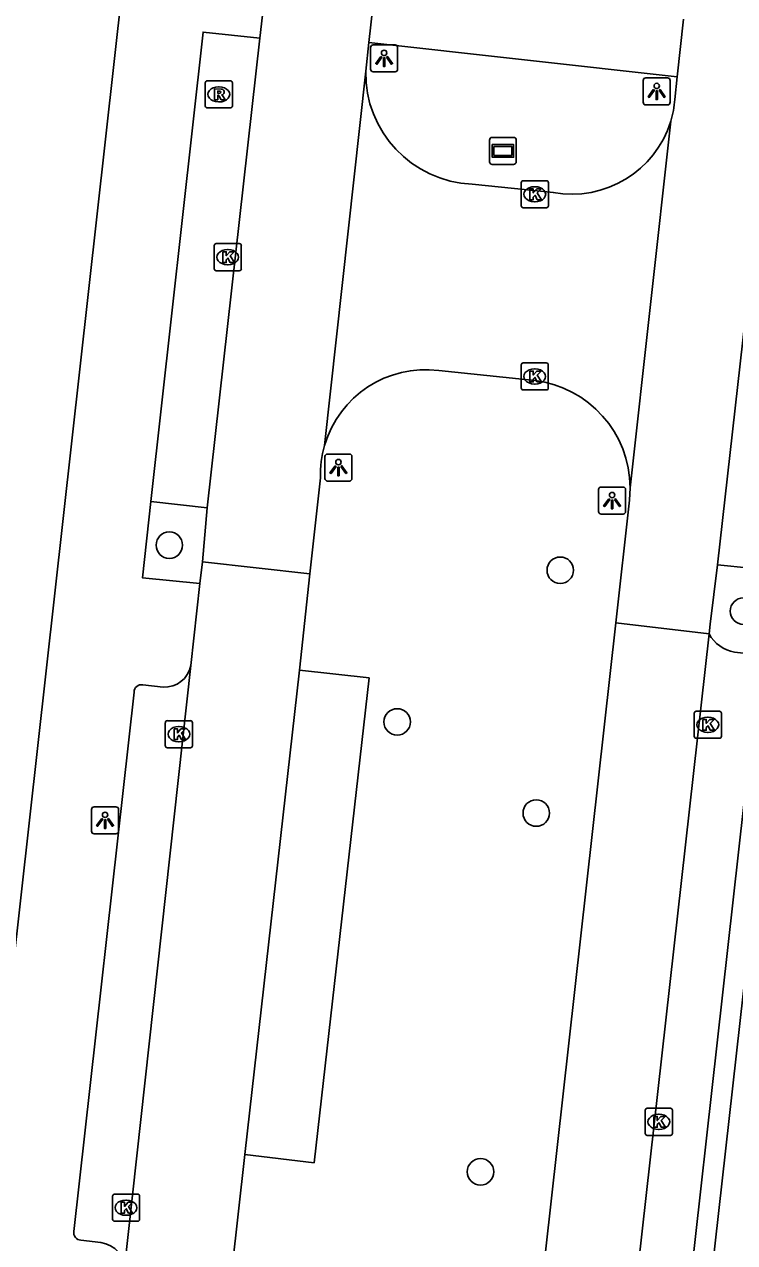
# Model space of a CAD drawing. Extents: x 161928 to 163055, y 386475 to 387428.
# Drawn here: x 162284.92 to 162311.14, y 386936.75 to 386981.72 of the extents above; entities that cross this region are included whole.
import ezdxf

# ---------------------------------------------------------------- set-up
doc = ezdxf.new("R2010")
doc.units = 0
for name, color, linetype in [('IMGEO_Boom', 7, 'Continuous'), ('IMGEO_Fietspad_gesloten', 7, 'Continuous'), ('IMGEO_Kolk', 7, 'Continuous'), ('IMGEO_Lichtpunt', 7, 'Continuous'), ('IMGEO_Parkeervlak_open', 7, 'Continuous'), ('IMGEO_Rijbaan_lokaal_open', 7, 'Continuous'), ('IMGEO_Rioolput', 7, 'Continuous'), ('IMGEO_Straatnaambord', 7, 'Continuous'), ('IMGEO_Voetpad_open', 7, 'Continuous')]:
    doc.layers.add(name, color=color, linetype=linetype)

msp = doc.modelspace()

# ---------------------------------------------------------------- linework, layer by layer
at = {"layer": 'IMGEO_Boom'}
for centre in [(162290.27, 386962.499), (162304.704, 386961.571), (162311.468, 386960.063), (162298.683, 386955.973), (162303.818, 386952.61), (162301.76, 386939.366)]:
    msp.add_circle(centre, 0.489, dxfattribs=at)
at = {"layer": 'IMGEO_Fietspad_gesloten'}
msp.add_lwpolyline([(162299.883, 386842.935), (162312.507, 386955.255), (162313.199, 386961.491)], dxfattribs=at)
at = {"layer": 'IMGEO_Kolk'}
for p, q in [((162303.263, 386975.024), (162303.263, 386975.876)), ((162303.338, 386975.95), (162304.19, 386975.95)), ((162304.264, 386975.876), (162304.264, 386975.024)), ((162303.751, 386975.73), (162303.776, 386975.73)), ((162304.19, 386974.95), (162303.338, 386974.95)), ((162303.774, 386975.17), (162303.749, 386975.17)), ((162292.002, 386973.63), (162292.854, 386973.63)), ((162291.927, 386972.704), (162291.927, 386973.556)), ((162292.415, 386973.41), (162292.44, 386973.41)), ((162292.928, 386973.556), (162292.928, 386972.704)), ((162292.438, 386972.85), (162292.413, 386972.85)), ((162292.854, 386972.63), (162292.002, 386972.63)), ((162303.261, 386968.3), (162303.261, 386969.152)), ((162303.336, 386969.226), (162304.188, 386969.226)), ((162304.262, 386969.152), (162304.262, 386968.3)), ((162303.749, 386969.006), (162303.774, 386969.006)), ((162304.188, 386968.226), (162303.336, 386968.226)), ((162303.772, 386968.446), (162303.747, 386968.446)), ((162309.651, 386955.442), (162309.651, 386956.294)), ((162309.726, 386956.368), (162310.578, 386956.368)), ((162310.139, 386956.148), (162310.164, 386956.148)), ((162310.652, 386956.294), (162310.652, 386955.442)), ((162290.122, 386955.093), (162290.122, 386955.945)), ((162290.197, 386956.019), (162291.049, 386956.019)), ((162290.61, 386955.799), (162290.635, 386955.799)), ((162291.123, 386955.945), (162291.123, 386955.093)), ((162290.633, 386955.239), (162290.608, 386955.239)), ((162310.578, 386955.368), (162309.726, 386955.368)), ((162310.162, 386955.588), (162310.137, 386955.588)), ((162291.049, 386955.019), (162290.197, 386955.019)), ((162307.917, 386941.711), (162308.769, 386941.711)), ((162307.842, 386940.785), (162307.842, 386941.637)), ((162308.33, 386941.491), (162308.355, 386941.491)), ((162308.843, 386941.637), (162308.843, 386940.785)), ((162308.353, 386940.931), (162308.328, 386940.931)), ((162308.769, 386940.711), (162307.917, 386940.711)), ((162288.246, 386938.541), (162289.098, 386938.541)), ((162288.171, 386937.615), (162288.171, 386938.467)), ((162288.659, 386938.321), (162288.684, 386938.321)), ((162289.172, 386938.467), (162289.172, 386937.615)), ((162288.682, 386937.761), (162288.657, 386937.761)), ((162289.098, 386937.541), (162288.246, 386937.541))]:
    msp.add_line(p, q, dxfattribs=at)
for points in [[(162303.263, 386975.024), (162303.263, 386975.876)], [(162303.338, 386975.95), (162304.19, 386975.95)], [(162304.264, 386975.876), (162304.264, 386975.024)], [(162303.584, 386975.65), (162303.707, 386975.65), (162303.707, 386975.499), (162303.837, 386975.65), (162304.001, 386975.65), (162303.855, 386975.499), (162304.008, 386975.25), (162303.856, 386975.25), (162303.771, 386975.414), (162303.707, 386975.347), (162303.707, 386975.25), (162303.584, 386975.25), (162303.584, 386975.65)], [(162304.19, 386974.95), (162303.338, 386974.95)], [(162292.002, 386973.63), (162292.854, 386973.63)], [(162291.927, 386972.704), (162291.927, 386973.556)], [(162292.248, 386973.33), (162292.371, 386973.33), (162292.371, 386973.179), (162292.501, 386973.33), (162292.665, 386973.33), (162292.519, 386973.179), (162292.672, 386972.93), (162292.52, 386972.93), (162292.435, 386973.094), (162292.371, 386973.027), (162292.371, 386972.93), (162292.248, 386972.93), (162292.248, 386973.33)], [(162292.928, 386973.556), (162292.928, 386972.704)], [(162292.854, 386972.63), (162292.002, 386972.63)], [(162303.261, 386968.3), (162303.261, 386969.152)], [(162303.336, 386969.226), (162304.188, 386969.226)], [(162304.262, 386969.152), (162304.262, 386968.3)], [(162303.582, 386968.926), (162303.705, 386968.926), (162303.705, 386968.775), (162303.835, 386968.926), (162303.999, 386968.926), (162303.853, 386968.775), (162304.006, 386968.526), (162303.854, 386968.526), (162303.769, 386968.69), (162303.705, 386968.623), (162303.705, 386968.526), (162303.582, 386968.526), (162303.582, 386968.926)], [(162304.188, 386968.226), (162303.336, 386968.226)], [(162309.651, 386955.442), (162309.651, 386956.294)], [(162309.726, 386956.368), (162310.578, 386956.368)], [(162309.972, 386956.068), (162310.095, 386956.068), (162310.095, 386955.917), (162310.225, 386956.068), (162310.389, 386956.068), (162310.243, 386955.917), (162310.396, 386955.668), (162310.244, 386955.668), (162310.159, 386955.832), (162310.095, 386955.765), (162310.095, 386955.668), (162309.972, 386955.668), (162309.972, 386956.068)], [(162310.652, 386956.294), (162310.652, 386955.442)], [(162290.122, 386955.093), (162290.122, 386955.945)], [(162290.197, 386956.019), (162291.049, 386956.019)], [(162290.443, 386955.719), (162290.566, 386955.719), (162290.566, 386955.568), (162290.696, 386955.719), (162290.86, 386955.719), (162290.714, 386955.568), (162290.867, 386955.319), (162290.715, 386955.319), (162290.63, 386955.483), (162290.566, 386955.416), (162290.566, 386955.319), (162290.443, 386955.319), (162290.443, 386955.719)], [(162291.123, 386955.945), (162291.123, 386955.093)], [(162310.578, 386955.368), (162309.726, 386955.368)], [(162291.049, 386955.019), (162290.197, 386955.019)], [(162307.917, 386941.711), (162308.769, 386941.711)], [(162307.842, 386940.785), (162307.842, 386941.637)], [(162308.163, 386941.411), (162308.286, 386941.411), (162308.286, 386941.26), (162308.416, 386941.411), (162308.58, 386941.411), (162308.434, 386941.26), (162308.587, 386941.011), (162308.435, 386941.011), (162308.35, 386941.175), (162308.286, 386941.108), (162308.286, 386941.011), (162308.163, 386941.011), (162308.163, 386941.411)], [(162308.843, 386941.637), (162308.843, 386940.785)], [(162308.769, 386940.711), (162307.917, 386940.711)], [(162288.246, 386938.541), (162289.098, 386938.541)], [(162288.171, 386937.615), (162288.171, 386938.467)], [(162288.492, 386938.241), (162288.615, 386938.241), (162288.615, 386938.09), (162288.745, 386938.241), (162288.909, 386938.241), (162288.763, 386938.09), (162288.916, 386937.841), (162288.764, 386937.841), (162288.679, 386938.005), (162288.615, 386937.938), (162288.615, 386937.841), (162288.492, 386937.841), (162288.492, 386938.241)], [(162289.172, 386938.467), (162289.172, 386937.615)], [(162289.098, 386937.541), (162288.246, 386937.541)]]:
    msp.add_lwpolyline(points, dxfattribs=at)
for centre, start, end in [((162303.34, 386975.874), 91.552, 178.448), ((162303.34, 386975.874), 91.552, 178.448), ((162304.188, 386975.874), 1.552, 88.448), ((162304.188, 386975.874), 1.552, 88.448), ((162303.34, 386975.026), 181.552, 268.448), ((162303.34, 386975.026), 181.552, 268.448), ((162304.188, 386975.026), 271.552, 358.448), ((162304.188, 386975.026), 271.552, 358.448), ((162292.004, 386973.554), 91.552, 178.448), ((162292.004, 386973.554), 91.552, 178.448), ((162292.852, 386973.554), 1.552, 88.448), ((162292.852, 386973.554), 1.552, 88.448), ((162292.004, 386972.706), 181.552, 268.448), ((162292.004, 386972.706), 181.552, 268.448), ((162292.852, 386972.706), 271.552, 358.448), ((162292.852, 386972.706), 271.552, 358.448), ((162303.338, 386969.15), 91.552, 178.448), ((162303.338, 386969.15), 91.552, 178.448), ((162304.186, 386969.15), 1.552, 88.448), ((162304.186, 386969.15), 1.552, 88.448), ((162303.338, 386968.302), 181.552, 268.448), ((162303.338, 386968.302), 181.552, 268.448), ((162304.186, 386968.302), 271.552, 358.448), ((162304.186, 386968.302), 271.552, 358.448), ((162309.728, 386956.292), 91.552, 178.448), ((162309.728, 386956.292), 91.552, 178.448), ((162310.576, 386956.292), 1.552, 88.448), ((162310.576, 386956.292), 1.552, 88.448), ((162290.199, 386955.943), 91.552, 178.448), ((162290.199, 386955.943), 91.552, 178.448), ((162291.047, 386955.943), 1.552, 88.448), ((162291.047, 386955.943), 1.552, 88.448), ((162309.728, 386955.444), 181.552, 268.448), ((162309.728, 386955.444), 181.552, 268.448), ((162310.576, 386955.444), 271.552, 358.448), ((162310.576, 386955.444), 271.552, 358.448), ((162290.199, 386955.095), 181.552, 268.448), ((162290.199, 386955.095), 181.552, 268.448), ((162291.047, 386955.095), 271.552, 358.448), ((162291.047, 386955.095), 271.552, 358.448), ((162307.919, 386941.635), 91.552, 178.448), ((162307.919, 386941.635), 91.552, 178.448), ((162308.767, 386941.635), 1.552, 88.448), ((162308.767, 386941.635), 1.552, 88.448), ((162307.919, 386940.787), 181.552, 268.448), ((162307.919, 386940.787), 181.552, 268.448), ((162308.767, 386940.787), 271.552, 358.448), ((162308.767, 386940.787), 271.552, 358.448), ((162288.248, 386938.465), 91.552, 178.448), ((162288.248, 386938.465), 91.552, 178.448), ((162289.096, 386938.465), 1.552, 88.448), ((162289.096, 386938.465), 1.552, 88.448), ((162288.248, 386937.617), 181.552, 268.448), ((162288.248, 386937.617), 181.552, 268.448), ((162289.096, 386937.617), 271.552, 358.448), ((162289.096, 386937.617), 271.552, 358.448)]:
    msp.add_arc(centre, 0.0765, start, end, dxfattribs=at)
for centre, major_axis, ratio, start_param, end_param in [((162303.75, 386975.45), (-0.387, 0.002), 0.722429, 4.712389, 7.853982), ((162303.775, 386975.45), (-0.39, 0.002), 0.717154, 1.570796, 4.712389), ((162292.414, 386973.13), (-0.387, 0.002), 0.722429, 4.712389, 7.853982), ((162292.439, 386973.13), (-0.39, 0.002), 0.717154, 1.570796, 4.712389), ((162303.748, 386968.726), (-0.387, 0.002), 0.722429, 4.712389, 7.853982), ((162303.773, 386968.726), (-0.39, 0.002), 0.717154, 1.570796, 4.712389), ((162310.138, 386955.868), (-0.387, 0.002), 0.722429, 4.712389, 7.853982), ((162310.163, 386955.868), (-0.39, 0.002), 0.717154, 1.570796, 4.712389), ((162290.609, 386955.519), (-0.387, 0.002), 0.722429, 4.712389, 7.853982), ((162290.634, 386955.519), (-0.39, 0.002), 0.717154, 1.570796, 4.712389), ((162308.329, 386941.211), (-0.387, 0.002), 0.722429, 4.712389, 7.853982), ((162308.354, 386941.211), (-0.39, 0.002), 0.717154, 1.570796, 4.712389), ((162288.658, 386938.041), (-0.387, 0.002), 0.722429, 4.712389, 7.853982), ((162288.683, 386938.041), (-0.39, 0.002), 0.717154, 1.570796, 4.712389)]:
    msp.add_ellipse(centre, major_axis=major_axis, ratio=ratio, start_param=start_param, end_param=end_param, dxfattribs=at)
at = {"layer": 'IMGEO_Lichtpunt'}
for p, q in [((162297.702, 386980.872), (162297.702, 386980.065)), ((162297.702, 386980.872), (162297.702, 386980.065)), ((162298.604, 386980.967), (162297.796, 386980.967)), ((162298.604, 386980.967), (162297.796, 386980.967)), ((162298.698, 386980.065), (162298.698, 386980.872)), ((162298.698, 386980.065), (162298.698, 386980.872)), ((162297.796, 386979.971), (162298.604, 386979.971)), ((162297.796, 386979.971), (162298.604, 386979.971)), ((162307.765, 386979.652), (162307.765, 386978.845)), ((162307.765, 386979.652), (162307.765, 386978.845)), ((162308.667, 386979.747), (162307.859, 386979.747)), ((162308.667, 386979.747), (162307.859, 386979.747)), ((162308.761, 386978.845), (162308.761, 386979.652)), ((162308.761, 386978.845), (162308.761, 386979.652)), ((162307.859, 386978.751), (162308.667, 386978.751)), ((162307.859, 386978.751), (162308.667, 386978.751)), ((162296.015, 386965.765), (162296.015, 386964.958)), ((162296.015, 386965.765), (162296.015, 386964.958)), ((162296.917, 386965.86), (162296.109, 386965.86)), ((162296.917, 386965.86), (162296.109, 386965.86)), ((162297.011, 386964.958), (162297.011, 386965.765)), ((162297.011, 386964.958), (162297.011, 386965.765)), ((162296.109, 386964.864), (162296.917, 386964.864)), ((162296.109, 386964.864), (162296.917, 386964.864)), ((162307.021, 386964.643), (162306.213, 386964.643)), ((162307.021, 386964.643), (162306.213, 386964.643)), ((162306.119, 386964.548), (162306.119, 386963.741)), ((162306.119, 386964.548), (162306.119, 386963.741)), ((162307.115, 386963.741), (162307.115, 386964.548)), ((162307.115, 386963.741), (162307.115, 386964.548)), ((162306.213, 386963.647), (162307.021, 386963.647)), ((162306.213, 386963.647), (162307.021, 386963.647)), ((162287.398, 386952.745), (162287.398, 386951.938)), ((162287.398, 386952.745), (162287.398, 386951.938)), ((162288.3, 386952.84), (162287.492, 386952.84)), ((162288.3, 386952.84), (162287.492, 386952.84)), ((162288.394, 386951.938), (162288.394, 386952.745)), ((162288.394, 386951.938), (162288.394, 386952.745)), ((162287.492, 386951.844), (162288.3, 386951.844)), ((162287.492, 386951.844), (162288.3, 386951.844))]:
    msp.add_line(p, q, dxfattribs=at)
for points in [[(162298.076, 386980.536), (162298.115, 386980.508), (162297.927, 386980.246), (162297.889, 386980.273), (162298.076, 386980.536)], [(162298.178, 386980.488), (162298.225, 386980.488), (162298.225, 386980.166), (162298.178, 386980.166), (162298.178, 386980.488)], [(162298.288, 386980.508), (162298.326, 386980.535), (162298.513, 386980.273), (162298.474, 386980.245), (162298.288, 386980.508)], [(162308.139, 386979.316), (162308.178, 386979.288), (162307.99, 386979.026), (162307.952, 386979.053), (162308.139, 386979.316)], [(162308.241, 386979.268), (162308.288, 386979.268), (162308.288, 386978.946), (162308.241, 386978.946), (162308.241, 386979.268)], [(162308.351, 386979.288), (162308.389, 386979.315), (162308.576, 386979.053), (162308.537, 386979.025), (162308.351, 386979.288)], [(162296.389, 386965.429), (162296.428, 386965.401), (162296.24, 386965.139), (162296.202, 386965.166), (162296.389, 386965.429)], [(162296.491, 386965.381), (162296.538, 386965.381), (162296.538, 386965.059), (162296.491, 386965.059), (162296.491, 386965.381)], [(162296.601, 386965.401), (162296.639, 386965.428), (162296.826, 386965.166), (162296.787, 386965.138), (162296.601, 386965.401)], [(162306.493, 386964.212), (162306.532, 386964.184), (162306.344, 386963.922), (162306.306, 386963.949), (162306.493, 386964.212)], [(162306.595, 386964.164), (162306.642, 386964.164), (162306.642, 386963.842), (162306.595, 386963.842), (162306.595, 386964.164)], [(162306.705, 386964.184), (162306.743, 386964.211), (162306.93, 386963.949), (162306.891, 386963.921), (162306.705, 386964.184)], [(162287.772, 386952.409), (162287.811, 386952.381), (162287.623, 386952.119), (162287.585, 386952.146), (162287.772, 386952.409)], [(162287.874, 386952.361), (162287.921, 386952.361), (162287.921, 386952.039), (162287.874, 386952.039), (162287.874, 386952.361)], [(162287.984, 386952.381), (162288.022, 386952.408), (162288.209, 386952.146), (162288.17, 386952.118), (162287.984, 386952.381)]]:
    msp.add_lwpolyline(points, dxfattribs=at)
for centre in [(162298.201, 386980.67), (162308.264, 386979.45), (162296.514, 386965.563), (162306.618, 386964.346), (162287.897, 386952.543)]:
    msp.add_circle(centre, 0.0994, dxfattribs=at)
for centre, start, end in [((162297.796, 386980.872), 90, 180), ((162297.796, 386980.872), 90, 180), ((162298.604, 386980.872), 0, 90), ((162298.604, 386980.872), 0, 90), ((162297.796, 386980.065), 180, 270), ((162297.796, 386980.065), 180, 270), ((162298.604, 386980.065), 270, 0), ((162298.604, 386980.065), 270, 360), ((162307.859, 386979.652), 90, 180), ((162307.859, 386979.652), 90, 180), ((162308.667, 386979.652), 0, 90), ((162308.667, 386979.652), 0, 90), ((162307.859, 386978.845), 180, 270), ((162307.859, 386978.845), 180, 270), ((162308.667, 386978.845), 270, 0), ((162308.667, 386978.845), 270, 360), ((162296.109, 386965.765), 90, 180), ((162296.109, 386965.765), 90, 180), ((162296.917, 386965.765), 0, 90), ((162296.917, 386965.765), 0, 90), ((162296.109, 386964.958), 180, 270), ((162296.109, 386964.958), 180, 270), ((162296.917, 386964.958), 270, 0), ((162296.917, 386964.958), 270, 360), ((162306.213, 386964.548), 90, 180), ((162306.213, 386964.548), 90, 180), ((162307.021, 386964.548), 0, 90), ((162307.021, 386964.548), 0, 90), ((162306.213, 386963.741), 180, 270), ((162306.213, 386963.741), 180, 270), ((162307.021, 386963.741), 270, 0), ((162307.021, 386963.741), 270, 360), ((162287.492, 386952.745), 90, 180), ((162287.492, 386952.745), 90, 180), ((162288.3, 386952.745), 0, 90), ((162288.3, 386952.745), 0, 90), ((162287.492, 386951.938), 180, 270), ((162287.492, 386951.938), 180, 270), ((162288.3, 386951.938), 270, 0), ((162288.3, 386951.938), 270, 360)]:
    msp.add_arc(centre, 0.0946, start, end, dxfattribs=at)
at = {"layer": 'IMGEO_Parkeervlak_open'}
for points in [[(162291.669, 386963.876), (162289.586, 386964.107)], [(162311.14, 386958.549), (162311.799, 386958.479)], [(162295.08, 386957.884), (162297.642, 386957.598), (162295.617, 386939.703), (162293.056, 386940.001)], [(162312.076, 386958.208), (162299.828, 386848.786)]]:
    msp.add_lwpolyline(points, dxfattribs=at)
msp.add_arc((162311.359, 386959.852), 1.321, 208.5193, 260.4744, dxfattribs=at)
at = {"layer": 'IMGEO_Rijbaan_lokaal_open'}
for points in [[(162293.606, 386981.211), (162293.88, 386983.557)], [(162297.64, 386981.057), (162297.872, 386983.131)], [(162309.248, 386981.919), (162309.023, 386979.78)], [(162310.505, 386961.775), (162312.733, 386981.525)], [(162293.606, 386981.211), (162291.669, 386963.876)], [(162297.521, 386979.992), (162297.64, 386981.057)], [(162296.005, 386966.181), (162297.521, 386979.992)], [(162309.023, 386979.78), (162308.935, 386978.95)], [(162308.782, 386978.148), (162307.286, 386964.619)], [(162304.448, 386975.519), (162301.446, 386975.825)], [(162300.219, 386968.945), (162303.76, 386968.577)], [(162295.462, 386961.436), (162295.85, 386964.979)], [(162307.286, 386964.619), (162307.254, 386964.155), (162306.752, 386959.631)], [(162291.669, 386963.876), (162291.491, 386961.884)], [(162291.491, 386961.884), (162295.462, 386961.436)], [(162310.198, 386959.221), (162310.238, 386959.576), (162310.505, 386961.775)], [(162297.693, 386847.773), (162310.198, 386959.221)], [(162301.337, 386911.211), (162306.752, 386959.631)], [(162306.752, 386959.631), (162310.198, 386959.221)]]:
    msp.add_lwpolyline(points, dxfattribs=at)
for centre, radius, start, end in [((162301.617, 386979.918), 4.096, 178.9635, 267.6105), ((162305.126, 386979.261), 3.821, 343.0666, 355.332), ((162305.143, 386979.26), 3.805, 259.471, 343.0109), ((162299.735, 386965.088), 3.887, 82.8507, 163.6717), ((162303.266, 386964.587), 4.02, 0.4557, 82.9371), ((162299.707, 386965.093), 3.859, 163.6172, 181.6871)]:
    msp.add_arc(centre, radius, start, end, dxfattribs=at)
at = {"layer": 'IMGEO_Rioolput'}
for p, q in [((162291.596, 386978.712), (162291.596, 386979.564)), ((162291.671, 386979.638), (162292.523, 386979.638)), ((162292.597, 386979.564), (162292.597, 386978.712)), ((162292.084, 386979.418), (162292.109, 386979.418)), ((162292.523, 386978.638), (162291.671, 386978.638)), ((162292.107, 386978.858), (162292.082, 386978.858))]:
    msp.add_line(p, q, dxfattribs=at)
for points in [[(162291.596, 386978.712), (162291.596, 386979.564)], [(162291.671, 386979.638), (162292.523, 386979.638)], [(162292.597, 386979.564), (162292.597, 386978.712)], [(162292.185, 386979.336), (162291.933, 386979.338), (162291.933, 386978.938)], [(162291.933, 386978.938), (162292.057, 386978.938), (162292.057, 386979.1), (162292.068, 386979.1)], [(162292.111, 386979.257), (162292.057, 386979.257), (162292.057, 386979.176)], [(162292.057, 386979.176), (162292.109, 386979.176)], [(162292.115, 386979.071), (162292.186, 386978.938), (162292.326, 386978.938), (162292.261, 386979.064)], [(162292.523, 386978.638), (162291.671, 386978.638)]]:
    msp.add_lwpolyline(points, dxfattribs=at)
for centre, radius, start, end in [((162291.673, 386979.562), 0.0765, 91.552, 178.448), ((162291.673, 386979.562), 0.0765, 91.552, 178.448), ((162292.521, 386979.562), 0.0765, 1.552, 88.448), ((162292.521, 386979.562), 0.0765, 1.552, 88.448), ((162292.067, 386979.047), 0.0533, 26.0293, 88.6989), ((162292.093, 386979.365), 0.19, 274.7715, 282.9687), ((162292.117, 386979.161), 0.0964, 77.0061, 93.1865), ((162292.131, 386979.218), 0.0378, 276.6634, 79.6772), ((162292.184, 386979.226), 0.109, 350.3612, 89.416), ((162292.182, 386979.226), 0.112, 277.5842, 350.9817), ((162292.166, 386979.011), 0.108, 29.5134, 73.7905), ((162291.673, 386978.714), 0.0765, 181.552, 268.448), ((162291.673, 386978.714), 0.0765, 181.552, 268.448), ((162292.521, 386978.714), 0.0765, 271.552, 358.448), ((162292.521, 386978.714), 0.0765, 271.552, 358.448)]:
    msp.add_arc(centre, radius, start, end, dxfattribs=at)
for centre, major_axis, ratio, start_param, end_param in [((162292.083, 386979.138), (-0.387, 0.002), 0.722429, 4.712389, 7.853982), ((162292.108, 386979.138), (-0.39, 0.002), 0.717154, 1.570796, 4.712389)]:
    msp.add_ellipse(centre, major_axis=major_axis, ratio=ratio, start_param=start_param, end_param=end_param, dxfattribs=at)
at = {"layer": 'IMGEO_Straatnaambord'}
for p, q in [((162302.091, 386976.651), (162302.091, 386977.451)), ((162302.091, 386977.451), (162302.091, 386976.651)), ((162302.191, 386977.551), (162302.981, 386977.551)), ((162302.981, 386977.551), (162302.191, 386977.551)), ((162303.081, 386977.451), (162303.081, 386976.651)), ((162303.081, 386976.651), (162303.081, 386977.451)), ((162302.981, 386976.551), (162302.191, 386976.551)), ((162302.191, 386976.551), (162302.981, 386976.551))]:
    msp.add_line(p, q, dxfattribs=at)
for points in [[(162302.192, 386977.283), (162302.98, 386977.283), (162302.98, 386976.819), (162302.192, 386976.819), (162302.192, 386977.283)], [(162302.257, 386977.218), (162302.257, 386976.884), (162302.915, 386976.884), (162302.915, 386977.218), (162302.257, 386977.218)]]:
    msp.add_lwpolyline(points, dxfattribs=at)
for centre, start, end in [((162302.191, 386977.451), 90, 180), ((162302.191, 386977.451), 90, 180), ((162302.981, 386977.451), 0, 90), ((162302.981, 386977.451), 360, 90), ((162302.191, 386976.651), 180, 270), ((162302.191, 386976.651), 180, 270), ((162302.981, 386976.651), 270, 0), ((162302.981, 386976.651), 270, 0)]:
    msp.add_arc(centre, 0.1, start, end, dxfattribs=at)
at = {"layer": 'IMGEO_Voetpad_open'}
for points in [[(162289.479, 386991.501), (162284.162, 386943.854)], [(162289.586, 386964.107), (162291.518, 386981.436), (162293.606, 386981.211)], [(162309.023, 386979.78), (162297.64, 386981.057)], [(162291.401, 386961.084), (162289.278, 386961.295), (162289.586, 386964.107)], [(162291.401, 386961.084), (162291.491, 386961.884)], [(162310.505, 386961.775), (162311.722, 386961.647), (162312.452, 386961.57)], [(162291.062, 386958.054), (162291.401, 386961.084)], [(162295.462, 386961.436), (162295.08, 386957.884)], [(162288.606, 386935.712), (162291.062, 386958.054)], [(162293.056, 386940.001), (162295.08, 386957.884)], [(162286.741, 386937.167), (162288.971, 386957.075)], [(162289.288, 386957.338), (162290.039, 386957.258)], [(162293.056, 386940.001), (162285.144, 386869.204)], [(162287.739, 386936.752), (162287.001, 386936.841)]]:
    msp.add_lwpolyline(points, dxfattribs=at)
for centre, radius, start, end in [((162290.095, 386958.241), 0.985, 266.7278, 349.0454), ((162289.232, 386957.083), 0.261, 77.5095, 181.8523), ((162287.024, 386937.126), 0.286, 171.6799, 265.468), ((162287.633, 386935.782), 0.976, 355.8963, 83.7365)]:
    msp.add_arc(centre, radius, start, end, dxfattribs=at)

doc.saveas('drawing.dxf')
